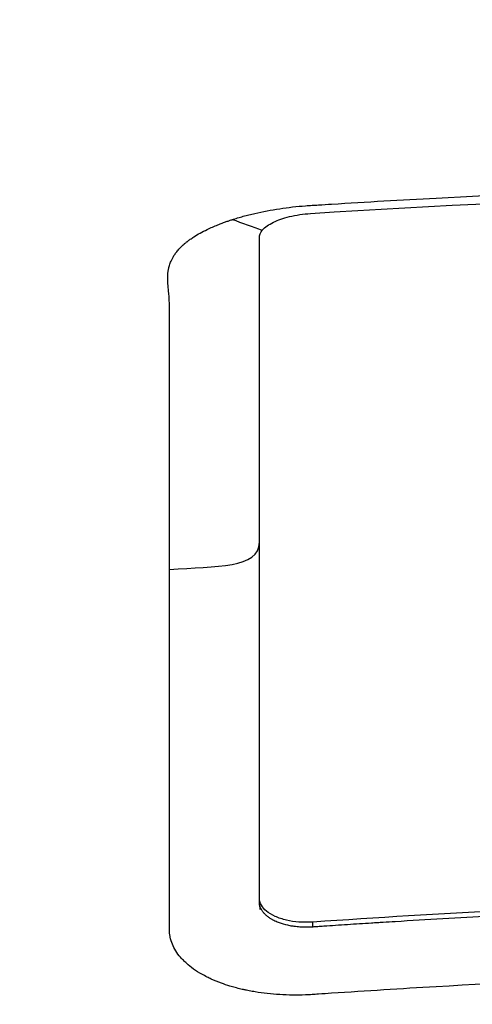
# Model space of a CAD drawing. Header units: millimetres. Extents: x 0 to 4378, y 0 to 2376.
# Tile 473 of 656: x 2239.19 to 2244.38, y 721.43 to 732.73. Entities that reach past the tile are written whole.
import ezdxf

# ---------------------------------------------------------------- set-up
doc = ezdxf.new("R2010")
doc.units = ezdxf.units.MM
doc.header["$LTSCALE"] = 0.2

# ---------------------------------------------------------------- blocks, each defined once
blk = doc.blocks.new('A$C1d6742d2')
for p, q in [((-9.222, 222.734), (-9.222, 230.312)), ((-9.222, 222.684), (-9.222, 222.734)), ((-8.608, 222.398), (-8.608, 222.455))]:
    blk.add_line(p, q)
blk.add_arc((0, 169.2), 59, 100.00864, 100.00873)
for points, knots in [([(0.102, 215.541), (0.073, 215.541), (0.05, 215.541), (-0.001, 215.541), (-0.027, 215.541), (-0.104, 215.542), (-0.156, 215.542), (-0.311, 215.542), (-0.414, 215.542), (-0.728, 215.544), (-0.937, 215.546), (-1.592, 215.554), (-2.038, 215.562), (-3.597, 215.599), (-4.724, 215.643), (-7.384, 215.783), (-8.926, 215.893), (-11.398, 216.114), (-12.352, 216.211), (-14.431, 216.448), (-15.551, 216.594), (-17.307, 216.85), (-17.96, 216.951), (-19.399, 217.19), (-20.182, 217.331), (-21.981, 217.679), (-22.985, 217.893), (-24.769, 218.312), (-25.556, 218.512), (-27.169, 218.955), (-27.986, 219.2), (-29.629, 219.738), (-30.447, 220.032), (-31.975, 220.641), (-32.685, 220.954), (-34.002, 221.599), (-34.609, 221.931), (-35.701, 222.607), (-36.188, 222.949), (-37.052, 223.649), (-37.429, 224.006), (-39.032, 225.827), (-39.351, 227.339), (-38.529, 229.184), (-38.323, 229.528), (-37.68, 230.38), (-37.179, 230.884), (-36.257, 231.622), (-35.922, 231.865), (-35.195, 232.345), (-34.804, 232.582), (-34.388, 232.814)], [0.000001, 0.000001, 0.000001, 0.000001, 0.008819, 0.008819, 0.017845, 0.017845, 0.035907, 0.035907, 0.072142, 0.072142, 0.145603, 0.145603, 0.301295, 0.301295, 0.697741, 0.697741, 1.249711, 1.249711, 1.602669, 1.602669, 2.03028, 2.03028, 2.287616, 2.287616, 2.606653, 2.606653, 3.037248, 3.037248, 3.398951, 3.398951, 3.802683, 3.802683, 4.249515, 4.249515, 4.69033, 4.69033, 5.131374, 5.131374, 5.563894, 5.563894, 5.99898, 5.99898, 7.754072, 7.754072, 8.158843, 8.158843, 8.768031, 8.768031, 9.073942, 9.073942, 9.38062, 9.38062, 9.38062, 9.38062]), ([(0.102, 214.808), (-0.128, 214.808), (-0.77, 214.808), (-2.258, 214.832), (-2.848, 214.846), (-3.827, 214.876), (-4.219, 214.89), (-6.161, 214.968), (-7.715, 215.057), (-9.686, 215.205), (-10.121, 215.24), (-11.708, 215.374), (-12.848, 215.487), (-15.467, 215.783), (-16.933, 215.977), (-20.257, 216.487), (-22.078, 216.822), (-24.793, 217.41), (-25.749, 217.637), (-27.168, 218.005), (-27.657, 218.138), (-28.609, 218.411), (-29.077, 218.551), (-29.756, 218.765), (-29.977, 218.837), (-30.414, 218.981), (-30.635, 219.056), (-31.069, 219.207), (-31.278, 219.282), (-31.689, 219.431), (-31.89, 219.506), (-32.292, 219.66), (-32.498, 219.741), (-32.906, 219.905), (-33.107, 219.988), (-33.497, 220.154), (-33.689, 220.237), (-34.223, 220.476), (-34.556, 220.633), (-35.042, 220.874), (-35.211, 220.96), (-35.71, 221.222), (-36.036, 221.402), (-36.475, 221.663), (-36.617, 221.749), (-36.819, 221.876), (-36.888, 221.92), (-37.021, 222.006), (-37.088, 222.05), (-37.419, 222.272), (-37.668, 222.449), (-38.02, 222.72), (-38.134, 222.811), (-38.353, 222.991), (-38.459, 223.082), (-38.663, 223.264), (-38.76, 223.354), (-38.902, 223.492), (-38.949, 223.538), (-39.039, 223.629), (-39.081, 223.674), (-39.168, 223.765), (-39.211, 223.812), (-39.33, 223.944), (-39.407, 224.034), (-40.042, 224.808), (-40.401, 225.506), (-40.564, 226.274), (-40.576, 226.339), (-40.597, 226.469), (-40.605, 226.533), (-40.618, 226.659), (-40.623, 226.721), (-40.629, 226.843), (-40.63, 226.903), (-40.63, 227.021), (-40.628, 227.08), (-40.619, 227.249), (-40.608, 227.363), (-40.561, 227.688), (-40.509, 227.902), (-40.412, 228.198), (-40.379, 228.29), (-40.324, 228.424), (-40.306, 228.467), (-40.25, 228.594), (-40.21, 228.677), (-40.127, 228.838), (-40.085, 228.915), (-39.955, 229.138), (-39.862, 229.283), (-39.58, 229.679), (-39.373, 229.93), (-38.964, 230.365), (-38.774, 230.55), (-38.26, 231.009), (-37.919, 231.282), (-37.357, 231.683), (-37.162, 231.816), (-36.856, 232.014), (-36.753, 232.08), (-36.594, 232.178), (-36.541, 232.21), (-36.46, 232.259), (-36.433, 232.275), (-36.392, 232.3), (-36.378, 232.308), (-36.351, 232.324), (-36.337, 232.332), (-36.324, 232.34)], [0.000002, 0.000002, 0.000002, 0.000002, 0.069197, 0.069197, 0.114534, 0.114534, 0.144702, 0.144702, 0.264696, 0.264696, 0.298939, 0.298939, 0.390543, 0.390543, 0.512586, 0.512586, 0.675499, 0.675499, 0.768567, 0.768567, 0.818982, 0.818982, 0.869168, 0.869168, 0.893816, 0.893816, 0.918563, 0.918563, 0.942438, 0.942438, 0.965778, 0.965778, 0.990015, 0.990015, 1.013238, 1.013238, 1.036561, 1.036561, 1.079437, 1.079437, 1.103029, 1.103029, 1.150554, 1.150554, 1.170118, 1.170118, 1.179962, 1.179962, 1.190604, 1.190604, 1.231769, 1.231769, 1.252381, 1.252381, 1.273109, 1.273109, 1.29373, 1.29373, 1.303437, 1.303437, 1.31286, 1.31286, 1.322284, 1.322284, 1.341511, 1.341511, 1.488539, 1.488539, 1.502369, 1.502369, 1.515667, 1.515667, 1.528459, 1.528459, 1.540776, 1.540776, 1.552791, 1.552791, 1.576553, 1.576553, 1.621793, 1.621793, 1.642228, 1.642228, 1.65172, 1.65172, 1.669964, 1.669964, 1.68722, 1.68722, 1.719636, 1.719636, 1.776396, 1.776396, 1.818992, 1.818992, 1.882883, 1.882883, 1.914826, 1.914826, 1.930788, 1.930788, 1.938768, 1.938768, 1.942759, 1.942759, 1.944754, 1.944754, 1.946743, 1.946743, 1.946743, 1.946743]), ([(-9.534, 230.518), (-9.513, 230.525), (-9.493, 230.532), (-9.471, 230.538), (-9.461, 230.541), (-9.45, 230.544), (-9.439, 230.547), (-9.429, 230.55), (-9.418, 230.554), (-9.407, 230.557), (-9.396, 230.56), (-9.385, 230.562), (-9.374, 230.565), (-9.363, 230.568), (-9.352, 230.571), (-9.341, 230.574), (-9.319, 230.58), (-9.296, 230.585), (-9.273, 230.59), (-9.182, 230.612), (-9.087, 230.63), (-8.989, 230.644), (-8.892, 230.659), (-8.792, 230.67), (-8.693, 230.678), (-8.668, 230.679), (-8.643, 230.681), (-8.618, 230.683), (-8.593, 230.684), (-8.568, 230.686), (-8.543, 230.687), (-8.493, 230.691), (-8.443, 230.694), (-8.393, 230.697), (-7.994, 230.722), (-7.595, 230.745), (-7.196, 230.766), (-6.454, 230.806), (-5.711, 230.84), (-4.968, 230.868), (-4.912, 230.87), (-4.855, 230.872), (-4.799, 230.874), (-4.072, 230.9), (-3.345, 230.92), (-2.618, 230.935), (-2.546, 230.936), (-2.473, 230.937), (-2.4, 230.939), (-1.601, 230.953), (-0.803, 230.96), (-0.004, 230.961)], [-1, -1, -1, -1, -0.9989185, -0.9989185, -0.9989185, -0.9983778, -0.9983778, -0.9983778, -0.9978371, -0.9978371, -0.9978371, -0.9972963, -0.9972963, -0.9972963, -0.9967556, -0.9967556, -0.9967556, -0.9956741, -0.9956741, -0.9956741, -0.9913482, -0.9913482, -0.9913482, -0.9870224, -0.9870224, -0.9870224, -0.9859409, -0.9859409, -0.9859409, -0.9848594, -0.9848594, -0.9848594, -0.9826965, -0.9826965, -0.9826965, -0.965393, -0.965393, -0.965393, -0.9332255, -0.9332255, -0.9332255, -0.930786, -0.930786, -0.930786, -0.8993296, -0.8993296, -0.8993296, -0.896179, -0.896179, -0.896179, -0.8616263, -0.8616263, -0.8616263, -0.8616263]), ([(-8.636, 230.589), (-5.749, 230.775), (-2.857, 230.868), (2.907, 230.868), (5.774, 230.777), (8.636, 230.594)], [0, 0, 0, 0, 0.502185, 0.502185, 1, 1, 1, 1]), ([(-9.222, 230.312), (-9.222, 230.342), (-9.21, 230.371), (-9.157, 230.432), (-9.115, 230.462), (-9.008, 230.514), (-8.947, 230.536), (-8.839, 230.562), (-8.799, 230.57), (-8.717, 230.582), (-8.676, 230.587), (-8.636, 230.589)], [-0.09630619, -0.09630619, -0.09630619, -0.09630619, -0.07315238, -0.07315238, -0.0481541, -0.0481541, -0.02507616, -0.02507616, -0.01226192, -0.01226192, -0.000001, -0.000001, -0.000001, -0.000001]), ([(-10.254, 226.504), (-10.254, 227.134), (-10.254, 227.74), (-10.254, 228.322), (-10.254, 228.417), (-10.254, 228.503), (-10.254, 228.596), (-10.254, 228.61), (-10.254, 228.7), (-10.253, 228.767), (-10.253, 228.883), (-10.253, 228.932), (-10.252, 228.975), (-10.252, 229.053), (-10.251, 229.123), (-10.251, 229.248), (-10.251, 229.304), (-10.251, 229.4), (-10.251, 229.44), (-10.252, 229.488), (-10.252, 229.5), (-10.252, 229.512), (-10.253, 229.548), (-10.254, 229.581), (-10.256, 229.613), (-10.256, 229.614), (-10.256, 229.615), (-10.256, 229.623), (-10.257, 229.637), (-10.261, 229.679), (-10.263, 229.707), (-10.267, 229.745), (-10.267, 229.749), (-10.267, 229.756), (-10.268, 229.758), (-10.268, 229.76), (-10.271, 229.795), (-10.273, 229.826), (-10.273, 229.866), (-10.272, 229.878), (-10.272, 229.888), (-10.271, 229.894), (-10.271, 229.902), (-10.269, 229.917), (-10.268, 229.922), (-10.267, 229.932), (-10.266, 229.936), (-10.265, 229.944), (-10.264, 229.948), (-10.263, 229.952), (-10.262, 229.958), (-10.261, 229.964), (-10.255, 229.985), (-10.25, 230.001), (-10.244, 230.018), (-10.241, 230.025), (-10.238, 230.034), (-10.23, 230.052), (-10.225, 230.062), (-10.217, 230.077), (-10.214, 230.083), (-10.205, 230.099), (-10.197, 230.111), (-10.181, 230.135), (-10.172, 230.147), (-10.161, 230.16), (-10.151, 230.172), (-10.14, 230.184), (-10.126, 230.199), (-10.122, 230.203), (-10.112, 230.212), (-10.107, 230.217), (-10.097, 230.227), (-10.091, 230.232), (-10.077, 230.245), (-10.068, 230.252), (-10.057, 230.261), (-10.054, 230.263), (-10.043, 230.272), (-10.036, 230.277), (-10.024, 230.286), (-10.019, 230.29), (-10.015, 230.293), (-10.001, 230.302), (-9.987, 230.312), (-9.95, 230.336), (-9.926, 230.35), (-9.876, 230.378), (-9.849, 230.392), (-9.815, 230.408), (-9.811, 230.41), (-9.806, 230.412), (-9.795, 230.417), (-9.785, 230.422), (-9.753, 230.436), (-9.733, 230.445), (-9.694, 230.461), (-9.676, 230.468), (-9.642, 230.481), (-9.626, 230.487), (-9.597, 230.497), (-9.584, 230.502), (-9.561, 230.509), (-9.551, 230.513), (-9.54, 230.516), (-9.537, 230.517), (-9.534, 230.518)], [-1, -1, -1, -1, -0.5714286, -0.5714286, -0.5714286, -0.5255574, -0.5255574, -0.517013, -0.517013, -0.4712009, -0.4712009, -0.4285714, -0.4285714, -0.4285714, -0.3868059, -0.3868059, -0.3450253, -0.3450253, -0.3032608, -0.3032608, -0.2857143, -0.2857143, -0.2857143, -0.2513176, -0.2513176, -0.25, -0.25, -0.25, -0.2337562, -0.2337562, -0.2172936, -0.2172936, -0.2152452, -0.2152452, -0.2142857, -0.2142857, -0.2142857, -0.1903263, -0.1903263, -0.1785714, -0.1785714, -0.1785714, -0.170079, -0.170079, -0.1658975, -0.1658975, -0.16301, -0.16301, -0.1607143, -0.1607143, -0.1607143, -0.15572, -0.15572, -0.1428571, -0.1428571, -0.1428571, -0.1345003, -0.1345003, -0.1263958, -0.1263958, -0.1223688, -0.1223688, -0.1146267, -0.1146267, -0.1071429, -0.1071429, -0.1071429, -0.1010737, -0.1010737, -0.0986615, -0.0986615, -0.0956016, -0.0956016, -0.0922441, -0.0922441, -0.0863776, -0.0863776, -0.0841138, -0.0841138, -0.0777712, -0.0777712, -0.0714286, -0.0714286, -0.0714286, -0.0625785, -0.0625785, -0.0498607, -0.0498607, -0.0377346, -0.0377346, -0.0357143, -0.0357143, -0.0357143, -0.0328765, -0.0328765, -0.0268637, -0.0268637, -0.0209459, -0.0209459, -0.0148784, -0.0148784, -0.0087709, -0.0087709, -0.0026649, -0.0026649, 0, 0, 0, 0]), ([(-9.822, 221.824), (-9.842, 221.835), (-9.862, 221.845), (-9.915, 221.875), (-9.947, 221.895), (-10.006, 221.937), (-10.033, 221.959), (-10.07, 221.993), (-10.082, 222.004), (-10.105, 222.028), (-10.116, 222.039), (-10.167, 222.099), (-10.198, 222.15), (-10.23, 222.228), (-10.239, 222.254), (-10.247, 222.295), (-10.249, 222.308), (-10.253, 222.335), (-10.253, 222.349), (-10.254, 222.376), (-10.254, 222.39), (-10.254, 222.417), (-10.254, 222.43), (-10.254, 222.471), (-10.254, 222.499), (-10.254, 222.634), (-10.254, 222.743), (-10.254, 223.281), (-10.254, 223.704), (-10.254, 224.947), (-10.254, 225.742), (-10.254, 226.504)], [-0.1447486, -0.1447486, -0.1447486, -0.1447486, -0.1434058, -0.1434058, -0.1410549, -0.1410549, -0.138704, -0.138704, -0.1375285, -0.1375285, -0.1363531, -0.1363531, -0.1316512, -0.1316512, -0.1293003, -0.1293003, -0.1281249, -0.1281249, -0.1269494, -0.1269494, -0.125774, -0.125774, -0.1245985, -0.1245985, -0.1222476, -0.1222476, -0.1128439, -0.1128439, -0.0752293, -0.0752293, 0, 0, 0, 0]), ([(-8.608, 222.455), (-8.662, 222.452), (-8.716, 222.452), (-8.817, 222.459), (-8.865, 222.466), (-8.958, 222.488), (-9.002, 222.502), (-9.08, 222.538), (-9.114, 222.558), (-9.165, 222.601), (-9.184, 222.624), (-9.214, 222.675), (-9.222, 222.704), (-9.222, 222.734)], [-0.09818068, -0.09818068, -0.09818068, -0.09818068, -0.08194889, -0.08194889, -0.06648018, -0.06648018, -0.04954921, -0.04954921, -0.03283075, -0.03283075, -0.01775583, -0.01775583, -0.000001, -0.000001, -0.000001, -0.000001]), ([(-8.608, 222.398), (-8.61, 222.398), (-8.613, 222.398), (-8.618, 222.398), (-8.619, 222.398), (-8.626, 222.397), (-8.633, 222.397), (-8.648, 222.396), (-8.657, 222.396), (-8.674, 222.396), (-8.681, 222.396), (-8.699, 222.396), (-8.71, 222.396), (-8.722, 222.396), (-8.722, 222.396), (-8.725, 222.396), (-8.726, 222.396), (-8.728, 222.397), (-8.738, 222.397), (-8.747, 222.397), (-8.768, 222.399), (-8.779, 222.4), (-8.802, 222.402), (-8.814, 222.404), (-8.831, 222.406), (-8.837, 222.407), (-8.843, 222.408), (-8.861, 222.41), (-8.878, 222.414), (-8.929, 222.425), (-8.961, 222.434), (-9, 222.449), (-9.008, 222.452), (-9.026, 222.459), (-9.035, 222.463), (-9.043, 222.467), (-9.052, 222.471), (-9.061, 222.476), (-9.079, 222.486), (-9.089, 222.492), (-9.103, 222.501), (-9.108, 222.505), (-9.123, 222.515), (-9.132, 222.522), (-9.15, 222.538), (-9.159, 222.546), (-9.17, 222.558), (-9.173, 222.562), (-9.176, 222.566), (-9.178, 222.568), (-9.18, 222.57), (-9.188, 222.582), (-9.194, 222.59), (-9.204, 222.607), (-9.208, 222.616), (-9.214, 222.631), (-9.216, 222.638), (-9.219, 222.653), (-9.221, 222.66), (-9.222, 222.672), (-9.222, 222.677), (-9.222, 222.682), (-9.222, 222.683), (-9.222, 222.684)], [0, 0, 0, 0, 0.0204649, 0.0204649, 0.0296129, 0.0296129, 0.055886, 0.055886, 0.0811624, 0.0811624, 0.0990517, 0.0990517, 0.1206852, 0.1206852, 0.1218907, 0.1218907, 0.125, 0.125, 0.125, 0.1497348, 0.1497348, 0.1822151, 0.1822151, 0.2232632, 0.2232632, 0.25, 0.25, 0.25, 0.3087286, 0.3087286, 0.4271069, 0.4271069, 0.4613421, 0.4613421, 0.5, 0.5, 0.5, 0.5542202, 0.5542202, 0.6057969, 0.6057969, 0.6333546, 0.6333546, 0.6830591, 0.6830591, 0.7300307, 0.7300307, 0.75, 0.75, 0.75, 0.7608461, 0.7608461, 0.8048702, 0.8048702, 0.8516385, 0.8516385, 0.894498, 0.894498, 0.9492488, 0.9492488, 0.9916313, 0.9916313, 0.9999959, 0.9999959, 0.9999959, 0.9999959]), ([(8.608, 222.461), (7.146, 222.56), (5.683, 222.634), (2.813, 222.731), (1.41, 222.755), (-1.404, 222.754), (-2.807, 222.729), (-5.68, 222.631), (-7.145, 222.555), (-8.608, 222.455)], [-1.723661, -1.723661, -1.723661, -1.723661, -1.283811, -1.283811, -0.862142, -0.862142, -0.4403, -0.4403, -0.000001, -0.000001, -0.000001, -0.000001]), ([(-0.004, 222.697), (-0.733, 222.697), (-1.462, 222.69), (-2.191, 222.677), (-2.922, 222.664), (-3.652, 222.644), (-4.382, 222.618), (-5.112, 222.592), (-5.842, 222.56), (-6.571, 222.522), (-6.936, 222.503), (-7.3, 222.482), (-7.665, 222.459), (-7.71, 222.457), (-7.756, 222.454), (-7.801, 222.451), (-7.824, 222.45), (-7.847, 222.448), (-7.87, 222.447), (-7.892, 222.445), (-7.915, 222.444), (-7.938, 222.442), (-8.029, 222.437), (-8.12, 222.431), (-8.211, 222.425), (-8.302, 222.419), (-8.393, 222.413), (-8.484, 222.407), (-8.507, 222.405), (-8.53, 222.404), (-8.553, 222.402), (-8.564, 222.401), (-8.575, 222.401), (-8.587, 222.4), (-8.594, 222.399), (-8.601, 222.399), (-8.608, 222.398)], [0.500209, 0.500209, 0.500209, 0.500209, 0.6271516, 0.6271516, 0.6271516, 0.7543489, 0.7543489, 0.7543489, 0.8815229, 0.8815229, 0.8815229, 0.9451099, 0.9451099, 0.9451099, 0.9530583, 0.9530583, 0.9530583, 0.9570324, 0.9570324, 0.9570324, 0.9610066, 0.9610066, 0.9610066, 0.9769034, 0.9769034, 0.9769034, 0.9928001, 0.9928001, 0.9928001, 0.9967743, 0.9967743, 0.9967743, 0.9987614, 0.9987614, 0.9987614, 1, 1, 1, 1]), ([(-0.001, 221.924), (-0.801, 221.924), (-2.401, 221.908), (-4, 221.86), (-5.599, 221.798), (-6.398, 221.759), (-7.596, 221.689), (-7.995, 221.664), (-8.444, 221.634), (-8.493, 221.631), (-8.568, 221.626), (-8.593, 221.624), (-8.643, 221.621), (-8.668, 221.62), (-8.792, 221.615), (-8.891, 221.616), (-9.085, 221.628), (-9.179, 221.639), (-9.292, 221.657), (-9.315, 221.661), (-9.348, 221.668), (-9.359, 221.67), (-9.376, 221.673), (-9.381, 221.675), (-9.392, 221.677), (-9.397, 221.678), (-9.424, 221.684), (-9.446, 221.689), (-9.477, 221.697), (-9.498, 221.703), (-9.529, 221.711), (-9.583, 221.727), (-9.625, 221.742), (-9.698, 221.768), (-9.737, 221.784), (-9.791, 221.809), (-9.807, 221.817), (-9.822, 221.824)], [-0.2887059, -0.2887059, -0.2887059, -0.2887059, -0.2541581, -0.2195873, -0.2195873, -0.1850229, -0.1850229, -0.1677408, -0.1677408, -0.1655805, -0.1655805, -0.1645003, -0.1645003, -0.1634202, -0.1634202, -0.1590997, -0.1590997, -0.1547791, -0.1547791, -0.153699, -0.153699, -0.1531589, -0.1531589, -0.1528889, -0.1528889, -0.1526188, -0.1526188, -0.1515387, -0.1515387, -0.1509986, -0.1504586, -0.1499185, -0.1481076, -0.1481076, -0.1457567, -0.1457567, -0.1447486, -0.1447486, -0.1447486, -0.1447486])]:
    blk.add_open_spline(points, degree=3, knots=knots)
for points in [[(-9.189, 230.394), (-9.296, 230.431), (-9.415, 230.479), (-9.534, 230.518)], [(-10.254, 226.504), (-9.713, 226.54), (-9.222, 226.514), (-9.222, 226.817)], [(-9.213, 222.6), (-9.213, 222.632), (-9.215, 222.633), (-9.219, 222.651)]]:
    blk.add_open_spline(points, degree=3)

msp = doc.modelspace()

# ---------------------------------------------------------------- block references
msp.add_blockref('A$C1d6742d2', (2251.163, 499.915))

doc.saveas('drawing.dxf')
